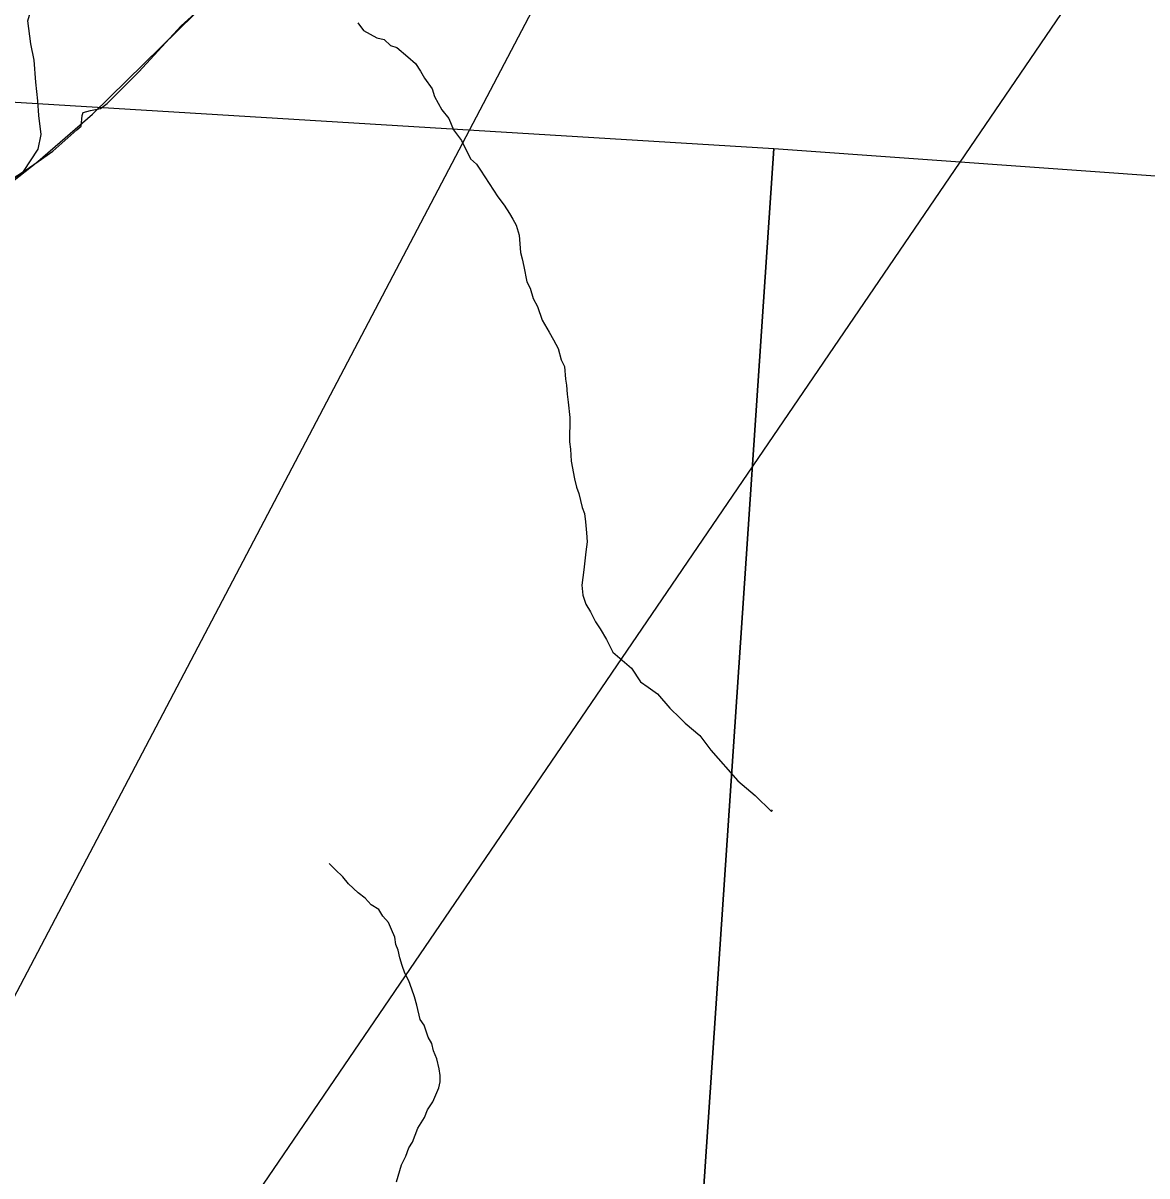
# Model space of a CAD drawing. Extents: x 0 to 34, y 0 to 22.
# Drawn here: x 6.043 to 6.769, y 18.818 to 19.563 of the extents above; entities that cross this region are included whole.
import ezdxf

# ---------------------------------------------------------------- set-up
doc = ezdxf.new("R2010")
doc.units = 0
for name, color, linetype in [('GM_X_Minor_River', 7, 'Continuous'), ('GM_X_Rail_Line', 7, 'Continuous'), ('GM_X_Section', 7, 'Continuous'), ('GM_X_Township_Road', 7, 'Continuous'), ('SH_Text', 7, 'Continuous')]:
    doc.layers.add(name, color=color, linetype=linetype)

msp = doc.modelspace()

# ---------------------------------------------------------------- linework, layer by layer
at = {"layer": 'GM_X_Minor_River'}
for points in [[(6.03202, 19.46024), (6.04305, 19.46745), (6.05256, 19.48189), (6.05447, 19.4914), (6.05295, 19.50356), (6.0522, 19.51306), (6.05107, 19.52523), (6.04994, 19.5393), (6.04767, 19.54994), (6.04577, 19.56477), (6.04882, 19.57503), (6.05415, 19.58719), (6.05834, 19.59821), (6.06443, 19.60961), (6.07052, 19.62291), (6.07547, 19.63355), (6.08004, 19.64533), (6.08499, 19.6594), (6.0888, 19.6746), (6.09185, 19.68486), (6.09566, 19.69474), (6.1006, 19.70728)], [(6.25918, 19.56355), (6.26291, 19.55856), (6.27158, 19.55389), (6.27612, 19.55269), (6.28025, 19.54884), (6.28441, 19.54764), (6.29155, 19.54148), (6.29643, 19.53723), (6.29979, 19.53225), (6.30239, 19.52766), (6.30724, 19.52076), (6.3087, 19.5158), (6.31354, 19.50738), (6.31802, 19.50162), (6.32097, 19.49436), (6.32621, 19.48746), (6.33214, 19.4756), (6.33589, 19.47213), (6.3385, 19.4683), (6.34969, 19.45106), (6.3538, 19.44569), (6.35715, 19.44033), (6.35938, 19.4365), (6.36161, 19.43267), (6.36344, 19.42619), (6.36445, 19.41516), (6.36554, 19.41096), (6.36662, 19.40601), (6.3684, 19.39611), (6.37063, 19.3919), (6.37245, 19.38542), (6.37542, 19.38006), (6.37836, 19.37128), (6.38282, 19.36363), (6.3858, 19.35865), (6.38877, 19.35291), (6.39058, 19.34567), (6.39281, 19.34146), (6.39347, 19.33309), (6.39419, 19.32928), (6.3945, 19.32358), (6.3952, 19.31825), (6.39622, 19.30836), (6.39604, 19.29278), (6.39674, 19.28783), (6.39703, 19.28023), (6.39918, 19.2688), (6.40063, 19.26347), (6.4021, 19.25927), (6.40427, 19.25012), (6.40575, 19.2463), (6.40645, 19.24098), (6.40712, 19.23375), (6.40743, 19.22804), (6.4066, 19.22159), (6.40533, 19.20983), (6.40407, 19.19997), (6.40476, 19.1935), (6.40659, 19.18777), (6.40957, 19.1828), (6.41291, 19.1763), (6.41589, 19.1717), (6.41998, 19.16481), (6.42406, 19.15678), (6.43157, 19.15022), (6.43608, 19.14637)], [(6.43608, 19.14637), (6.44205, 19.13755), (6.44694, 19.13407), (6.45296, 19.12981), (6.46082, 19.12059), (6.46758, 19.11405), (6.47073, 19.11081)], [(6.47073, 19.11081), (6.48038, 19.10292), (6.48751, 19.09339), (6.50479, 19.07354), (6.51609, 19.06398), (6.52662, 19.05366), (6.52738, 19.05479)], [(6.28429, 18.8143), (6.28745, 18.82528), (6.29017, 18.83095), (6.29213, 18.83624), (6.29445, 18.84001), (6.29797, 18.84908), (6.30222, 18.85587), (6.30418, 18.86078), (6.30765, 18.86606), (6.31155, 18.87513), (6.31235, 18.87892), (6.3124, 18.8831), (6.31169, 18.88729), (6.31025, 18.89376), (6.30803, 18.89911), (6.30695, 18.90368), (6.30472, 18.90789), (6.30215, 18.91552), (6.29954, 18.91936), (6.29737, 18.9285), (6.29591, 18.93384), (6.29407, 18.9388), (6.29224, 18.94415), (6.28964, 18.94912), (6.2878, 18.95408), (6.28634, 18.95904), (6.28526, 18.96399), (6.28379, 18.96781), (6.28308, 18.97238), (6.28086, 18.97735), (6.27902, 18.98193), (6.27527, 18.98616), (6.27267, 18.99037), (6.26777, 18.99347), (6.26402, 18.9977), (6.25951, 19.00118), (6.25313, 19.00696), (6.24939, 19.01156), (6.24451, 19.01619), (6.24076, 19.02003)]]:
    msp.add_lwpolyline(points, dxfattribs=at)
at = {"layer": 'GM_X_Rail_Line'}
msp.add_lwpolyline([(6.01928, 19.44812), (6.05226, 19.47388), (6.08765, 19.50446), (6.34102, 19.75314), (6.6338, 20.0445), (6.66035, 20.07347), (6.68448, 20.10648), (6.69815, 20.13787), (6.72124, 20.18038), (6.7309, 20.2226), (6.73829, 20.26212), (6.7431, 20.29906), (6.74142, 20.33068), (6.73899, 20.36027), (6.73097, 20.40721), (6.71591, 20.44889), (6.67979, 20.51736), (6.66262, 20.53639)], dxfattribs=at)
at = {"layer": 'GM_X_Section'}
for points in [[(5.50886, 19.54451), (6.52819, 19.48218), (6.45942, 18.46322), (5.4469, 18.52897)], [(6.52819, 19.48218), (7.5335, 19.4104), (7.4583, 18.39903), (6.45942, 18.46322)]]:
    msp.add_lwpolyline(points, close=True, dxfattribs=at)
at = {"layer": 'GM_X_Township_Road'}
for points in [[(6.0776, 19.49429), (6.08042, 19.49677), (6.08091, 19.50358), (6.0816, 19.50565), (6.08634, 19.50693), (6.09275, 19.50812), (6.09709, 19.51128), (6.11771, 19.53179), (6.14503, 19.56168), (6.17097, 19.58536)], [(6.02863, 19.45732), (6.0525, 19.47389), (6.06207, 19.4806), (6.0776, 19.49429)]]:
    msp.add_lwpolyline(points, dxfattribs=at)
at = {"layer": 'SH_Text'}
msp.add_lwpolyline([(7.06942, 20.09104), (7.06942, 20.89996), (5.21911, 17.37722)], close=True, dxfattribs=at)

doc.saveas('drawing.dxf')
